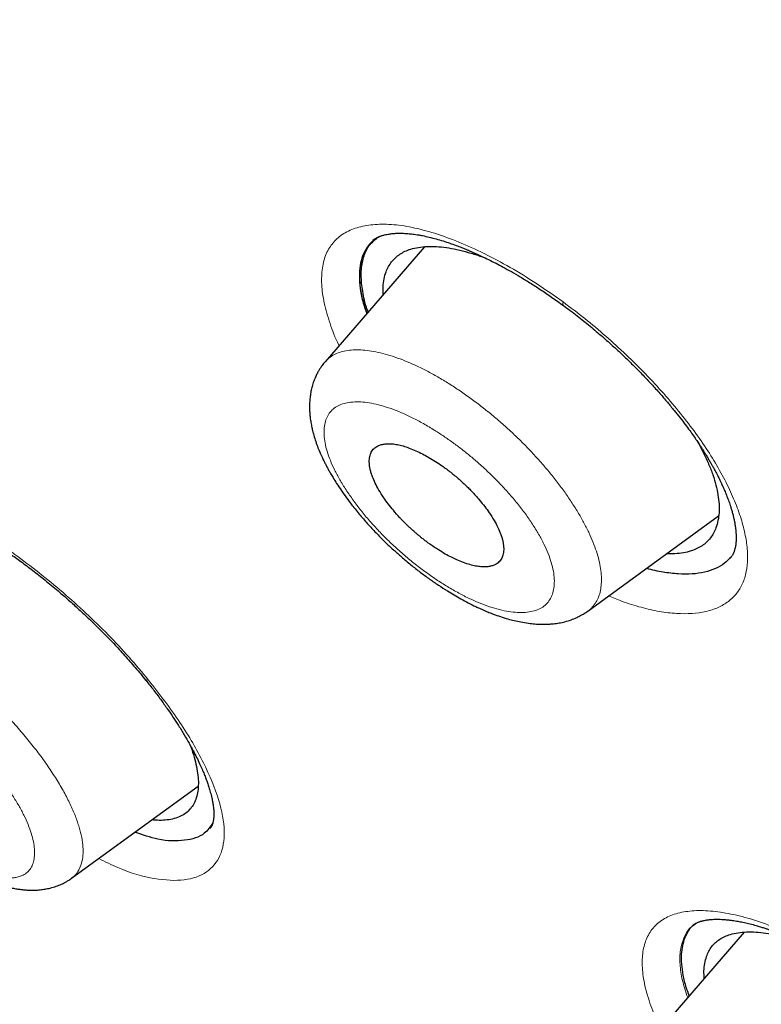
# Model space of a CAD drawing. Header units: millimetres. Extents: x 8 to 473, y 11 to 654.
# Tile 69 of 656: x 424 to 432, y 143 to 154. Entities that reach past the tile are written whole.
import ezdxf

# ---------------------------------------------------------------- set-up
doc = ezdxf.new("R2010")
doc.units = ezdxf.units.MM

msp = doc.modelspace()

# ---------------------------------------------------------------- linework, layer by layer
at = {"color": 7, "linetype": 'Continuous', "lineweight": 30}
for p, q in [((427.581, 151.228), (427.569, 151.216)), ((427.643, 151.262), (427.616, 151.248)), ((428.122, 151.151), (427.057, 149.918)), ((427.057, 149.918), (427.058, 149.919)), ((429.87, 147.247), (431.271, 148.268)), ((424.341, 144.384), (425.697, 145.372)), ((431.546, 143.808), (430.49, 142.586)), ((430.994, 143.879), (430.993, 143.878))]:
    msp.add_line(p, q, dxfattribs=at)
at = {"color": 8, "linetype": 'Continuous', "lineweight": 0}
msp.add_line((431.034, 143.905), (431.002, 143.88), dxfattribs=at)
at = {"color": 8, "linetype": 'Continuous', "lineweight": 0, "flags": 128}
msp.add_lwpolyline([(429.609, 150.521), (429.606, 150.525), (429.603, 150.533), (429.603, 150.544), (429.606, 150.559)], dxfattribs=at)
at = {"color": 8, "linetype": 'Continuous', "lineweight": 0}
msp.add_arc((425.158, 146.557), 0.0495, 225.1313, 279.0481, dxfattribs=at)
at = {"color": 7, "linetype": 'Continuous', "lineweight": 30}
for points, knots in [([(461.434, 127.874), (461.503, 128.563), (461.639, 129.933), (461.54, 132.212), (461.29, 134.581), (460.901, 137.032), (460.362, 139.8), (459.645, 142.896), (458.744, 146.322), (457.642, 150.206), (456.345, 154.543), (454.93, 159.312), (453.45, 164.132), (451.817, 169.061), (450.26, 173.284), (448.852, 176.755), (447.679, 179.425), (446.358, 182.169), (444.847, 184.993), (443.205, 187.727), (441.44, 190.34), (439.591, 192.787), (437.567, 195.163), (435.439, 197.421), (433.265, 199.554), (430.707, 201.901), (427.767, 204.412), (424.458, 207.034), (421.166, 209.481), (417.898, 211.771), (414.664, 213.894), (411.475, 215.849), (408.338, 217.655), (405.242, 219.372), (402.157, 221.077), (399.085, 222.71), (396.044, 224.214), (393.06, 225.541), (390.158, 226.671), (387.349, 227.606), (384.65, 228.31), (382.381, 228.689), (380.529, 228.788), (379.054, 228.678), (377.734, 228.33), (376.634, 227.685), (375.805, 226.721), (375.206, 225.417), (374.869, 224.029), (374.819, 222.972), (374.8, 222.571)], [0, 0, 0, 0, 0.0200047, 0.0398126, 0.0594823, 0.0790442, 0.098539, 0.1240032, 0.1493793, 0.1746635, 0.2089867, 0.2432628, 0.2776948, 0.3122934, 0.3470638, 0.3645565, 0.3821766, 0.3999474, 0.417905, 0.4360854, 0.4514078, 0.4669063, 0.4824142, 0.4977299, 0.5128612, 0.5278497, 0.5501285, 0.5722459, 0.5942634, 0.6162413, 0.6382062, 0.660093, 0.6818368, 0.7033851, 0.7249325, 0.7466767, 0.7685648, 0.7905255, 0.8125089, 0.8345238, 0.8566401, 0.8789195, 0.893908, 0.9090407, 0.9243532, 0.9398664, 0.9553564, 0.9706894, 0.9888644, 1, 1, 1, 1]), ([(459.222, 127.783), (459.279, 128.334), (459.392, 129.433), (459.354, 131.24), (459.203, 133.126), (458.946, 135.084), (458.606, 137.096), (458.12, 139.544), (457.444, 142.453), (456.55, 145.836), (455.526, 149.427), (454.387, 153.21), (453.193, 157.163), (451.97, 161.137), (450.669, 165.161), (449.243, 169.258), (447.913, 172.748), (446.74, 175.593), (445.791, 177.759), (444.755, 179.961), (443.615, 182.199), (442.353, 184.472), (441.065, 186.581), (439.779, 188.505), (438.531, 190.231), (437.189, 191.934), (435.607, 193.78), (433.775, 195.737), (431.713, 197.775), (429.472, 199.849), (427.063, 201.942), (424.497, 204.038), (421.926, 206.024), (419.361, 207.91), (416.594, 209.848), (413.637, 211.799), (410.505, 213.728), (407.407, 215.519), (404.335, 217.224), (401.274, 218.913), (398.238, 220.521), (395.247, 221.992), (392.516, 223.197), (390.046, 224.162), (387.827, 224.928), (385.677, 225.555), (383.612, 226.025), (381.762, 226.295), (380.136, 226.366), (378.734, 226.248), (377.595, 225.937), (376.712, 225.458), (376.055, 224.861), (375.536, 224.114), (375.103, 223.143), (374.794, 221.92), (374.634, 220.435), (374.621, 218.835), (374.727, 217.149), (374.931, 215.396), (375.305, 212.994), (375.923, 209.899), (376.848, 206.079), (377.905, 202.19), (379.046, 198.262), (380.219, 194.321), (381.349, 190.585), (382.48, 187.024), (383.628, 183.631), (384.881, 180.183), (386.104, 177.101), (386.984, 174.991), (387.408, 174.052), (387.49, 173.87)], [0, 0, 0, 0, 0.012215, 0.024412, 0.036596, 0.048766, 0.060927, 0.073082, 0.092172, 0.111249, 0.13031, 0.151946, 0.173571, 0.195212, 0.216878, 0.238563, 0.260269, 0.271132, 0.282006, 0.292893, 0.303792, 0.314705, 0.32563, 0.333834, 0.342045, 0.350258, 0.35847, 0.369407, 0.38033, 0.391239, 0.404312, 0.417369, 0.430424, 0.443476, 0.456526, 0.472832, 0.489119, 0.505383, 0.521624, 0.537868, 0.55414, 0.570431, 0.586733, 0.59978, 0.61283, 0.625882, 0.638943, 0.652018, 0.662926, 0.673848, 0.684783, 0.692993, 0.701206, 0.709417, 0.717621, 0.728547, 0.739459, 0.750357, 0.761244, 0.772118, 0.782981, 0.804686, 0.826372, 0.848038, 0.869678, 0.891304, 0.912939, 0.931134, 0.949343, 0.967563, 0.985796, 0.997263, 1, 1, 1, 1]), ([(404.423, 216.669), (404.504, 216.624), (404.661, 216.537), (404.892, 216.409), (405.115, 216.285), (405.328, 216.167), (405.533, 216.053), (405.725, 215.946), (405.904, 215.846), (406.072, 215.752), (406.232, 215.663), (406.384, 215.578), (406.534, 215.494), (406.679, 215.412), (406.82, 215.333), (406.951, 215.259), (407.073, 215.191), (407.187, 215.126), (407.298, 215.064), (407.409, 215.001), (407.616, 214.884), (407.923, 214.709), (408.331, 214.476), (408.745, 214.238), (409.271, 213.934), (409.908, 213.562), (410.657, 213.119), (411.407, 212.667), (412.164, 212.204), (412.928, 211.729), (413.699, 211.24), (414.471, 210.743), (415.246, 210.236), (416.023, 209.719), (416.801, 209.192), (417.563, 208.668), (418.308, 208.148), (419.037, 207.632), (419.638, 207.2), (420.111, 206.857), (420.455, 206.605), (420.8, 206.352), (421.146, 206.095), (421.464, 205.858), (421.754, 205.641), (422.015, 205.444), (422.281, 205.242), (422.552, 205.036), (422.825, 204.827), (423.096, 204.618), (423.329, 204.437), (423.525, 204.285), (423.683, 204.162), (423.839, 204.039), (423.993, 203.919), (424.129, 203.812), (424.244, 203.721), (424.339, 203.646), (424.412, 203.588), (424.465, 203.545), (424.502, 203.517), (424.535, 203.49), (424.563, 203.468), (424.584, 203.451), (424.6, 203.438), (424.616, 203.426), (424.636, 203.409), (424.662, 203.389), (424.699, 203.36), (424.747, 203.321), (424.808, 203.273), (424.876, 203.218), (424.95, 203.158), (425.029, 203.095), (425.111, 203.029), (425.194, 202.962), (425.277, 202.895), (425.429, 202.772), (425.649, 202.593), (425.934, 202.36), (426.22, 202.124), (426.508, 201.886), (426.8, 201.643), (427.092, 201.397), (427.387, 201.147), (427.641, 200.931), (427.853, 200.749), (428.022, 200.603), (428.193, 200.455), (428.363, 200.307), (428.528, 200.163), (428.685, 200.025), (428.832, 199.896), (428.971, 199.773), (429.093, 199.665), (429.199, 199.571), (429.291, 199.489), (429.377, 199.412), (429.46, 199.337), (429.552, 199.255), (429.659, 199.159), (429.783, 199.046), (429.917, 198.925), (430.06, 198.795), (430.213, 198.655), (430.375, 198.506), (430.545, 198.35), (430.717, 198.19), (430.889, 198.03), (431.103, 197.829), (431.36, 197.587), (431.656, 197.306), (431.95, 197.023), (432.245, 196.737), (432.541, 196.446), (432.836, 196.154), (433.129, 195.86), (433.448, 195.537), (433.792, 195.184), (434.16, 194.801), (434.526, 194.414), (434.889, 194.024), (435.25, 193.631), (435.607, 193.234), (435.96, 192.835), (436.309, 192.433), (436.652, 192.03), (436.991, 191.625), (437.325, 191.218), (437.652, 190.811), (437.973, 190.404), (438.29, 189.995), (438.605, 189.58), (438.862, 189.236), (439.06, 188.966), (439.201, 188.773), (439.34, 188.58), (439.475, 188.39), (439.604, 188.209), (439.725, 188.037), (439.839, 187.874), (439.946, 187.719), (440.037, 187.588), (440.112, 187.478), (440.173, 187.388), (440.233, 187.3), (440.294, 187.21), (440.36, 187.112), (440.432, 187.005), (440.508, 186.89), (440.59, 186.767), (440.677, 186.634), (440.771, 186.491), (440.86, 186.353), (440.944, 186.223), (441.021, 186.101), (441.1, 185.979), (441.175, 185.861), (441.243, 185.752), (441.305, 185.654), (441.36, 185.567), (441.408, 185.489), (441.446, 185.428), (441.476, 185.38), (441.497, 185.346), (441.514, 185.318), (441.527, 185.298), (441.537, 185.281), (441.55, 185.26), (441.571, 185.227), (441.599, 185.18), (441.635, 185.122), (441.677, 185.053), (441.724, 184.977), (441.774, 184.895), (441.824, 184.812), (441.875, 184.729), (441.925, 184.644), (442.007, 184.508), (442.12, 184.319), (442.272, 184.061), (442.433, 183.785), (442.602, 183.492), (442.767, 183.201), (442.927, 182.916), (443.082, 182.637), (443.232, 182.363), (443.414, 182.028), (443.627, 181.631), (443.869, 181.17), (444.105, 180.712), (444.337, 180.254), (444.565, 179.798), (444.788, 179.343), (445.028, 178.843), (445.286, 178.299), (445.558, 177.711), (445.777, 177.229), (445.946, 176.85), (446.07, 176.571), (446.195, 176.286), (446.321, 175.996), (446.425, 175.754), (446.507, 175.561), (446.567, 175.419), (446.628, 175.276), (446.688, 175.133), (446.747, 174.993), (446.806, 174.851), (446.865, 174.708), (446.924, 174.566), (446.979, 174.433), (447.03, 174.309), (447.077, 174.193), (447.121, 174.086), (447.164, 173.98), (447.209, 173.869), (447.258, 173.748), (447.311, 173.615), (447.368, 173.474), (447.428, 173.323), (447.491, 173.165), (447.556, 172.998), (447.624, 172.827), (447.712, 172.602), (447.819, 172.328), (447.951, 171.987), (448.085, 171.636), (448.222, 171.275), (448.43, 170.723), (448.707, 169.977), (449.035, 169.073), (449.343, 168.207), (449.633, 167.377), (449.916, 166.55), (450.234, 165.609), (450.582, 164.555), (450.96, 163.389), (451.328, 162.228), (451.69, 161.072), (452.077, 159.813), (452.49, 158.452), (452.93, 156.99), (453.366, 155.53), (453.803, 154.071), (454.239, 152.614), (454.671, 151.161), (455.073, 149.793), (455.443, 148.511), (455.782, 147.316), (456.074, 146.261), (456.321, 145.346), (456.48, 144.746), (456.59, 144.323), (456.654, 144.073), (456.72, 143.816), (456.787, 143.553), (456.848, 143.309), (456.904, 143.087), (456.953, 142.888), (457.001, 142.692), (457.047, 142.503), (457.087, 142.34), (457.12, 142.2), (457.149, 142.081), (457.172, 141.983), (457.191, 141.903), (457.205, 141.844), (457.217, 141.791), (457.227, 141.748), (457.235, 141.715), (457.241, 141.691), (457.246, 141.668), (457.252, 141.642), (457.26, 141.61), (457.269, 141.569), (457.281, 141.518), (457.296, 141.455), (457.312, 141.386), (457.343, 141.249), (457.391, 141.042), (457.448, 140.789), (457.5, 140.552), (457.548, 140.333), (457.596, 140.114), (457.643, 139.896), (457.688, 139.682), (457.74, 139.434), (457.797, 139.154), (457.86, 138.842), (457.918, 138.544), (457.973, 138.257), (458.025, 137.979), (458.076, 137.701), (458.126, 137.422), (458.175, 137.14), (458.222, 136.863), (458.266, 136.592), (458.309, 136.327), (458.344, 136.097), (458.373, 135.907), (458.394, 135.763), (458.413, 135.628), (458.43, 135.509), (458.445, 135.404), (458.458, 135.312), (458.469, 135.227), (458.48, 135.143), (458.492, 135.055), (458.504, 134.963), (458.516, 134.864), (458.529, 134.761), (458.543, 134.652), (458.557, 134.535), (458.573, 134.391), (458.593, 134.22), (458.613, 134.026), (458.633, 133.832), (458.652, 133.64), (458.669, 133.448), (458.683, 133.293), (458.693, 133.172), (458.699, 133.087), (458.706, 133.002), (458.712, 132.919), (458.718, 132.842), (458.722, 132.773), (458.726, 132.713), (458.73, 132.661), (458.733, 132.615), (458.735, 132.577), (458.737, 132.544), (458.739, 132.516), (458.74, 132.487), (458.742, 132.454), (458.744, 132.416), (458.747, 132.372), (458.75, 132.323), (458.752, 132.268), (458.755, 132.209), (458.758, 132.143), (458.762, 132.072), (458.765, 131.995), (458.768, 131.912), (458.771, 131.824), (458.775, 131.725), (458.778, 131.62), (458.78, 131.51), (458.782, 131.405), (458.784, 131.304), (458.785, 131.208), (458.785, 131.12), (458.785, 131.038), (458.785, 130.968), (458.785, 130.906), (458.785, 130.848), (458.784, 130.787), (458.783, 130.721), (458.782, 130.643), (458.78, 130.551), (458.777, 130.444), (458.773, 130.347), (458.77, 130.26), (458.767, 130.186), (458.763, 130.11), (458.759, 130.036), (458.756, 129.966), (458.752, 129.902), (458.748, 129.844), (458.744, 129.792), (458.741, 129.745), (458.738, 129.703), (458.735, 129.665), (458.732, 129.634), (458.73, 129.607), (458.728, 129.585), (458.727, 129.566), (458.725, 129.549), (458.724, 129.531), (458.722, 129.509), (458.719, 129.481), (458.716, 129.447), (458.712, 129.406), (458.708, 129.36), (458.702, 129.307), (458.696, 129.248), (458.689, 129.183), (458.681, 129.111), (458.671, 129.034), (458.661, 128.952), (458.649, 128.863), (458.635, 128.768), (458.62, 128.668), (458.603, 128.563), (458.584, 128.452), (458.563, 128.336), (458.548, 128.257), (458.54, 128.217)], [0, 0, 0, 0, 0.00246, 0.004828, 0.007103, 0.009285, 0.011374, 0.013371, 0.015169, 0.016884, 0.018517, 0.020068, 0.021536, 0.023078, 0.024518, 0.025855, 0.027089, 0.028228, 0.029348, 0.030473, 0.031603, 0.035684, 0.039833, 0.044047, 0.048279, 0.055837, 0.063394, 0.07095, 0.078506, 0.086216, 0.093926, 0.101636, 0.109346, 0.117055, 0.124765, 0.132474, 0.139655, 0.146834, 0.154015, 0.1574, 0.160784, 0.164169, 0.167556, 0.171003, 0.17352, 0.176084, 0.178695, 0.181351, 0.184052, 0.186724, 0.189334, 0.190913, 0.192469, 0.194001, 0.195511, 0.196986, 0.19799, 0.198916, 0.199765, 0.200139, 0.200495, 0.200834, 0.201123, 0.201323, 0.20145, 0.201592, 0.201791, 0.202047, 0.202362, 0.202861, 0.203459, 0.204156, 0.204862, 0.205648, 0.20647, 0.207288, 0.208101, 0.208911, 0.211769, 0.214574, 0.217326, 0.220214, 0.22306, 0.225936, 0.228847, 0.231792, 0.233456, 0.235132, 0.236818, 0.238514, 0.240179, 0.241728, 0.243189, 0.244564, 0.245853, 0.246822, 0.247736, 0.248594, 0.249397, 0.250207, 0.251351, 0.25259, 0.253923, 0.255357, 0.256887, 0.258512, 0.260231, 0.261975, 0.263697, 0.265398, 0.26846, 0.27145, 0.274368, 0.277415, 0.280434, 0.283452, 0.286469, 0.289487, 0.293335, 0.297186, 0.301038, 0.304893, 0.308752, 0.312618, 0.316483, 0.320333, 0.324177, 0.328016, 0.331853, 0.335689, 0.339456, 0.343247, 0.347096, 0.351007, 0.352779, 0.354564, 0.356361, 0.358114, 0.35979, 0.361359, 0.362853, 0.364272, 0.365615, 0.366468, 0.367288, 0.368074, 0.36887, 0.369766, 0.370766, 0.371804, 0.372934, 0.374158, 0.375474, 0.376881, 0.377957, 0.37908, 0.380245, 0.381351, 0.382361, 0.38326, 0.384067, 0.384782, 0.385405, 0.38577, 0.386093, 0.386351, 0.386536, 0.386659, 0.386807, 0.387128, 0.387559, 0.388099, 0.38873, 0.389459, 0.390216, 0.390981, 0.391753, 0.392531, 0.393318, 0.395517, 0.397771, 0.400454, 0.403196, 0.405899, 0.40855, 0.411148, 0.413694, 0.416188, 0.420529, 0.424846, 0.429163, 0.433481, 0.437802, 0.442123, 0.446445, 0.45209, 0.457737, 0.463383, 0.466045, 0.468743, 0.471505, 0.474331, 0.47722, 0.47859, 0.479974, 0.481372, 0.482784, 0.484171, 0.485496, 0.486978, 0.488373, 0.489682, 0.490906, 0.492043, 0.493094, 0.494092, 0.495164, 0.49638, 0.497691, 0.499097, 0.500578, 0.502152, 0.503818, 0.50554, 0.507242, 0.510525, 0.513727, 0.517435, 0.521029, 0.524569, 0.534051, 0.543533, 0.552, 0.560466, 0.568933, 0.5774, 0.589495, 0.60159, 0.613685, 0.62578, 0.637875, 0.653302, 0.668729, 0.684157, 0.699585, 0.715012, 0.730438, 0.745865, 0.758697, 0.771529, 0.78436, 0.792828, 0.801296, 0.803961, 0.806689, 0.809498, 0.812389, 0.815361, 0.817528, 0.819737, 0.821932, 0.824017, 0.825989, 0.827363, 0.828677, 0.82993, 0.83064, 0.831321, 0.831914, 0.832405, 0.832743, 0.833008, 0.833229, 0.833512, 0.833867, 0.834294, 0.834889, 0.835584, 0.836375, 0.837196, 0.840193, 0.84329, 0.845703, 0.848174, 0.850673, 0.853132, 0.855549, 0.857923, 0.861569, 0.86511, 0.868594, 0.8718, 0.875007, 0.878213, 0.881422, 0.884697, 0.888066, 0.89111, 0.894227, 0.897417, 0.899248, 0.900966, 0.902569, 0.904058, 0.905232, 0.906325, 0.907335, 0.9083, 0.909348, 0.910489, 0.91165, 0.912895, 0.914222, 0.915633, 0.917127, 0.919487, 0.921872, 0.924252, 0.926627, 0.928996, 0.93136, 0.93243, 0.933499, 0.934567, 0.935624, 0.9366, 0.937481, 0.938224, 0.938883, 0.939458, 0.939948, 0.940353, 0.940679, 0.941031, 0.941451, 0.941941, 0.942502, 0.943125, 0.943817, 0.944581, 0.945414, 0.946335, 0.947329, 0.948396, 0.949536, 0.950729, 0.952236, 0.953663, 0.955011, 0.956368, 0.957633, 0.958807, 0.959889, 0.960881, 0.961618, 0.962376, 0.963196, 0.96408, 0.965027, 0.966363, 0.967808, 0.969362, 0.970346, 0.97137, 0.972433, 0.973483, 0.974457, 0.975339, 0.976146, 0.976878, 0.977537, 0.978138, 0.978661, 0.979103, 0.979468, 0.979806, 0.980045, 0.980281, 0.980519, 0.980827, 0.981225, 0.981714, 0.982294, 0.982964, 0.983726, 0.984578, 0.985522, 0.986557, 0.987683, 0.9889, 0.990209, 0.99161, 0.993103, 0.994688, 0.996366, 0.998136, 1, 1, 1, 1]), ([(427.588, 151.233), (427.589, 151.234), (427.593, 151.236), (427.599, 151.24), (427.606, 151.245), (427.612, 151.248), (427.617, 151.25), (427.622, 151.253), (427.628, 151.256), (427.635, 151.259), (427.644, 151.263), (427.657, 151.267), (427.67, 151.272), (427.685, 151.276), (427.704, 151.281), (427.729, 151.285), (427.751, 151.289), (427.768, 151.291), (427.78, 151.292), (427.791, 151.293), (427.806, 151.294), (427.823, 151.295), (427.84, 151.295), (427.859, 151.295), (427.883, 151.295), (427.911, 151.294), (427.94, 151.292), (427.969, 151.289), (427.997, 151.286), (428.026, 151.282), (428.061, 151.277), (428.109, 151.268), (428.171, 151.254), (428.245, 151.235), (428.318, 151.214), (428.389, 151.19), (428.455, 151.167), (428.513, 151.145), (428.557, 151.127), (428.595, 151.111), (428.633, 151.095), (428.681, 151.073), (428.74, 151.046), (428.81, 151.013), (428.886, 150.974), (428.967, 150.931), (429.054, 150.883), (429.149, 150.827), (429.252, 150.764), (429.364, 150.692), (429.484, 150.611), (429.566, 150.552), (429.608, 150.521)], [0, 0, 0, 0, 0.0056266, 0.022273, 0.0348621, 0.0444587, 0.0516118, 0.0591098, 0.0673367, 0.0762952, 0.0859887, 0.1045571, 0.1217314, 0.1376911, 0.1582381, 0.1778431, 0.1947438, 0.2081238, 0.2140032, 0.2217887, 0.2328331, 0.2458133, 0.25726, 0.2670377, 0.2828177, 0.300696, 0.3184965, 0.3349532, 0.3491599, 0.3646457, 0.382144, 0.4016661, 0.43674, 0.4710975, 0.5039726, 0.5353763, 0.5637495, 0.5875241, 0.6066839, 0.617898, 0.6329586, 0.6519037, 0.6747431, 0.7014889, 0.7321572, 0.7615815, 0.7939168, 0.8291804, 0.867393, 0.9085789, 0.9527684, 1, 1, 1, 1]), ([(427.573, 151.217), (427.534, 151.173), (427.451, 151.081), (427.416, 150.868), (427.43, 150.651), (427.485, 150.494), (427.505, 150.437)], [0, 0, 0, 0, 0.262944, 0.549968, 0.837278, 1, 1, 1, 1]), ([(427.588, 151.233), (427.572, 151.219), (427.54, 151.19), (427.5, 151.137), (427.454, 151.051), (427.42, 150.916), (427.425, 150.735), (427.455, 150.57), (427.489, 150.472), (427.502, 150.434)], [0, 0, 0, 0, 0.08942, 0.185413, 0.283927, 0.497825, 0.729515, 0.893949, 1, 1, 1, 1]), ([(427.517, 150.452), (427.511, 150.469), (427.479, 150.556), (427.452, 150.697), (427.438, 150.871), (427.459, 151.021), (427.51, 151.158), (427.582, 151.219), (427.621, 151.252)], [0, 0, 0, 0, 0.046242, 0.232587, 0.41793, 0.602235, 0.785582, 1, 1, 1, 1]), ([(427.679, 150.638), (427.678, 150.667), (427.676, 150.726), (427.687, 150.807), (427.707, 150.879), (427.735, 150.939), (427.768, 150.99), (427.808, 151.034), (427.856, 151.072), (427.911, 151.103), (427.977, 151.128), (428.055, 151.146), (428.147, 151.155), (428.247, 151.154), (428.354, 151.143), (428.468, 151.123), (428.588, 151.092), (428.693, 151.06), (428.76, 151.034), (428.783, 151.025)], [0, 0, 0, 0, 0.059961, 0.124704, 0.18938, 0.243232, 0.297045, 0.350832, 0.404613, 0.458413, 0.512242, 0.576895, 0.641622, 0.706409, 0.771227, 0.83604, 0.900817, 0.965534, 1, 1, 1, 1]), ([(429.608, 150.522), (429.658, 150.485), (429.754, 150.413), (429.894, 150.301), (430.024, 150.19), (430.146, 150.082), (430.26, 149.976), (430.364, 149.874), (430.461, 149.776), (430.553, 149.678), (430.64, 149.582), (430.721, 149.487), (430.793, 149.4), (430.857, 149.32), (430.912, 149.248), (430.96, 149.183), (431.001, 149.126), (431.035, 149.076), (431.063, 149.034), (431.087, 148.998), (431.108, 148.965), (431.128, 148.933), (431.149, 148.899), (431.17, 148.863), (431.19, 148.828), (431.21, 148.794), (431.229, 148.76), (431.246, 148.727), (431.26, 148.699), (431.271, 148.677), (431.28, 148.659), (431.29, 148.638), (431.303, 148.61), (431.321, 148.572), (431.341, 148.525), (431.361, 148.474), (431.382, 148.419), (431.399, 148.369), (431.412, 148.324), (431.423, 148.285), (431.432, 148.247), (431.44, 148.211), (431.446, 148.18), (431.449, 148.156), (431.452, 148.138), (431.454, 148.12), (431.456, 148.102), (431.457, 148.083), (431.458, 148.065), (431.459, 148.049), (431.459, 148.036), (431.459, 148.026), (431.459, 148.014), (431.458, 148), (431.457, 147.983), (431.456, 147.967), (431.454, 147.954), (431.452, 147.942), (431.449, 147.929), (431.446, 147.916), (431.443, 147.903), (431.439, 147.891), (431.436, 147.882), (431.433, 147.875), (431.43, 147.867), (431.425, 147.858), (431.419, 147.847), (431.412, 147.836), (431.406, 147.828), (431.403, 147.824), (431.401, 147.822)], [0, 0, 0, 0, 0.039258, 0.076806, 0.112675, 0.14688, 0.17943, 0.21033, 0.239582, 0.267187, 0.296723, 0.324115, 0.349367, 0.372485, 0.393474, 0.412339, 0.429084, 0.443442, 0.455769, 0.466069, 0.475435, 0.485228, 0.495453, 0.506108, 0.517193, 0.527512, 0.538177, 0.54897, 0.558003, 0.564844, 0.569663, 0.575116, 0.584737, 0.597082, 0.612146, 0.629565, 0.648642, 0.66935, 0.684176, 0.699726, 0.715343, 0.730473, 0.744615, 0.754058, 0.761981, 0.76908, 0.777602, 0.787717, 0.79682, 0.805086, 0.811921, 0.817328, 0.822146, 0.830814, 0.84217, 0.852675, 0.861268, 0.869215, 0.878845, 0.889483, 0.900734, 0.911217, 0.919754, 0.927815, 0.936192, 0.945876, 0.956893, 0.969506, 0.983873, 1, 1, 1, 1]), ([(427.057, 149.919), (427.046, 149.906), (427.027, 149.882), (427.004, 149.848), (426.987, 149.821), (426.975, 149.8), (426.965, 149.78), (426.951, 149.751), (426.934, 149.709), (426.917, 149.656), (426.905, 149.602), (426.896, 149.549), (426.891, 149.496), (426.889, 149.447), (426.89, 149.4), (426.893, 149.354), (426.898, 149.305), (426.905, 149.263), (426.912, 149.228), (426.917, 149.203), (426.923, 149.177), (426.934, 149.136), (426.95, 149.08), (426.973, 149.015), (426.998, 148.954), (427.021, 148.903), (427.041, 148.86), (427.059, 148.825), (427.076, 148.791), (427.095, 148.757), (427.117, 148.719), (427.145, 148.671), (427.182, 148.611), (427.23, 148.539), (427.285, 148.462), (427.352, 148.372), (427.431, 148.275), (427.521, 148.171), (427.611, 148.075), (427.699, 147.987), (427.786, 147.905), (427.878, 147.824), (427.974, 147.743), (428.075, 147.664), (428.174, 147.591), (428.271, 147.524), (428.358, 147.468), (428.439, 147.419), (428.513, 147.376), (428.591, 147.334), (428.657, 147.302), (428.707, 147.278), (428.741, 147.263), (428.771, 147.25), (428.799, 147.239), (428.827, 147.227), (428.873, 147.21), (428.936, 147.187), (429.011, 147.164), (429.083, 147.145), (429.157, 147.129), (429.23, 147.117), (429.306, 147.108), (429.373, 147.105), (429.434, 147.106), (429.491, 147.11), (429.549, 147.117), (429.611, 147.129), (429.674, 147.147), (429.723, 147.165), (429.755, 147.18), (429.776, 147.19), (429.801, 147.203), (429.834, 147.222), (429.857, 147.238), (429.87, 147.247)], [0, 0, 0, 0, 0.0123826, 0.0222125, 0.0294559, 0.0346766, 0.0398841, 0.0452482, 0.0585302, 0.0727038, 0.0859328, 0.0993225, 0.1127875, 0.1252243, 0.1360939, 0.1474287, 0.1595376, 0.1724804, 0.179158, 0.1848541, 0.1910109, 0.198901, 0.2153469, 0.2319959, 0.2469349, 0.260027, 0.2695629, 0.2777465, 0.2857499, 0.2939208, 0.3028026, 0.3135469, 0.3286338, 0.3463245, 0.365549, 0.3841594, 0.4110981, 0.4365724, 0.4606328, 0.4833264, 0.504752, 0.5254822, 0.5495721, 0.5728331, 0.5952854, 0.6169435, 0.6383587, 0.6542401, 0.6709471, 0.6884976, 0.7066261, 0.7152479, 0.722971, 0.7297912, 0.7357041, 0.7418126, 0.7493196, 0.7668421, 0.785705, 0.8013643, 0.8179516, 0.8380564, 0.8545151, 0.8730371, 0.886629, 0.9000275, 0.9147118, 0.9300147, 0.9467019, 0.9629102, 0.9677099, 0.9726257, 0.9794773, 0.9886008, 1, 1, 1, 1]), ([(428.467, 147.796), (428.492, 147.786), (428.54, 147.765), (428.607, 147.744), (428.669, 147.729), (428.726, 147.721), (428.776, 147.72), (428.82, 147.725), (428.858, 147.735), (428.895, 147.753), (428.929, 147.781), (428.955, 147.822), (428.967, 147.864), (428.97, 147.903), (428.969, 147.934), (428.966, 147.967), (428.959, 148.002), (428.949, 148.038), (428.933, 148.085), (428.907, 148.145), (428.867, 148.22), (428.819, 148.295), (428.767, 148.368), (428.721, 148.425), (428.681, 148.471), (428.649, 148.507), (428.615, 148.543), (428.563, 148.594), (428.493, 148.66), (428.402, 148.735), (428.317, 148.799), (428.239, 148.851), (428.168, 148.894), (428.098, 148.933), (428.028, 148.966), (427.958, 148.995), (427.892, 149.017), (427.83, 149.032), (427.774, 149.04), (427.724, 149.041), (427.679, 149.036), (427.641, 149.026), (427.604, 149.009), (427.57, 148.982), (427.544, 148.941), (427.533, 148.899), (427.529, 148.861), (427.53, 148.83), (427.533, 148.797), (427.54, 148.762), (427.55, 148.725), (427.566, 148.678), (427.592, 148.618), (427.632, 148.543), (427.68, 148.467), (427.732, 148.395), (427.79, 148.323), (427.836, 148.27), (427.868, 148.236), (427.878, 148.226), (427.888, 148.215), (427.898, 148.204), (427.909, 148.194), (427.919, 148.184), (427.93, 148.173), (427.946, 148.158), (427.968, 148.137), (427.992, 148.115), (428.016, 148.094), (428.038, 148.075), (428.064, 148.053), (428.091, 148.031), (428.121, 148.007), (428.154, 147.982), (428.204, 147.947), (428.268, 147.904), (428.341, 147.859), (428.407, 147.824), (428.448, 147.805), (428.467, 147.796)], [0, 0, 0, 0, 0.017172, 0.033909, 0.050209, 0.066075, 0.081507, 0.096505, 0.111071, 0.125205, 0.14583, 0.166527, 0.187301, 0.197723, 0.208165, 0.218628, 0.229112, 0.239618, 0.250145, 0.267962, 0.28698, 0.307198, 0.323156, 0.339791, 0.348366, 0.35711, 0.366024, 0.375108, 0.395934, 0.416764, 0.437596, 0.453072, 0.468648, 0.484326, 0.500105, 0.517027, 0.533575, 0.549751, 0.565554, 0.580987, 0.596048, 0.610741, 0.625065, 0.645478, 0.666051, 0.686786, 0.697221, 0.707698, 0.718217, 0.728779, 0.739383, 0.750031, 0.767874, 0.78691, 0.807139, 0.8231, 0.839734, 0.859161, 0.861769, 0.864392, 0.867029, 0.86968, 0.872347, 0.875027, 0.87718, 0.880951, 0.886339, 0.893344, 0.898073, 0.90333, 0.909116, 0.915429, 0.922271, 0.92964, 0.937538, 0.955539, 0.97195, 0.986771, 1, 1, 1, 1]), ([(431.05, 149.054), (431.07, 149.016), (431.113, 148.937), (431.166, 148.821), (431.211, 148.706), (431.244, 148.595), (431.266, 148.491), (431.277, 148.392), (431.277, 148.3), (431.266, 148.216), (431.246, 148.143), (431.218, 148.082), (431.184, 148.03), (431.143, 147.985), (431.095, 147.946), (431.04, 147.915), (430.973, 147.888), (430.895, 147.87), (430.807, 147.859), (430.743, 147.86), (430.712, 147.861)], [0, 0, 0, 0, 0.054731, 0.114101, 0.173502, 0.23294, 0.292434, 0.351988, 0.411587, 0.471204, 0.53081, 0.580455, 0.630061, 0.679625, 0.729153, 0.778658, 0.828135, 0.887504, 0.946904, 1, 1, 1, 1]), ([(422.14, 148.444), (422.141, 148.445), (422.142, 148.445), (422.146, 148.447), (422.153, 148.45), (422.164, 148.455), (422.182, 148.461), (422.204, 148.466), (422.225, 148.469), (422.247, 148.472), (422.275, 148.473), (422.309, 148.473), (422.343, 148.472), (422.375, 148.469), (422.399, 148.466), (422.42, 148.463), (422.443, 148.459), (422.479, 148.452), (422.529, 148.441), (422.59, 148.425), (422.65, 148.407), (422.706, 148.388), (422.759, 148.368), (422.807, 148.35), (422.85, 148.332), (422.887, 148.316), (422.925, 148.3), (422.962, 148.283), (423, 148.265), (423.042, 148.244), (423.092, 148.22), (423.151, 148.189), (423.221, 148.151), (423.3, 148.106), (423.388, 148.053), (423.484, 147.994), (423.588, 147.926), (423.698, 147.85), (423.817, 147.765), (423.943, 147.67), (424.077, 147.564), (424.204, 147.458), (424.324, 147.353), (424.435, 147.252), (424.549, 147.145), (424.664, 147.032), (424.78, 146.913), (424.896, 146.788), (425.012, 146.657), (425.086, 146.568), (425.124, 146.522)], [0, 0, 0, 0, 0.003646, 0.008792, 0.021313, 0.034541, 0.058118, 0.07982, 0.094456, 0.109217, 0.126161, 0.145345, 0.166579, 0.181229, 0.192517, 0.200826, 0.210098, 0.221286, 0.245011, 0.269222, 0.289903, 0.308909, 0.326301, 0.343006, 0.354898, 0.366571, 0.378024, 0.389256, 0.400266, 0.412125, 0.425888, 0.443229, 0.462881, 0.48485, 0.50914, 0.535756, 0.563114, 0.592576, 0.624142, 0.657728, 0.693325, 0.730944, 0.760494, 0.791192, 0.823044, 0.856058, 0.890243, 0.925613, 0.962188, 1, 1, 1, 1]), ([(431.4, 147.824), (431.379, 147.802), (431.334, 147.753), (431.24, 147.7), (431.124, 147.661), (430.99, 147.642), (430.841, 147.641), (430.677, 147.663), (430.561, 147.685), (430.499, 147.705), (430.498, 147.705)], [0, 0, 0, 0, 0.1210306, 0.2674787, 0.4138562, 0.5601708, 0.7063971, 0.8525232, 0.9985981, 1, 1, 1, 1]), ([(421.589, 147.113), (421.579, 147.101), (421.561, 147.079), (421.54, 147.048), (421.525, 147.024), (421.514, 147.004), (421.505, 146.987), (421.492, 146.96), (421.476, 146.922), (421.461, 146.873), (421.448, 146.822), (421.44, 146.77), (421.435, 146.719), (421.433, 146.671), (421.434, 146.627), (421.437, 146.582), (421.443, 146.532), (421.453, 146.476), (421.466, 146.418), (421.48, 146.364), (421.496, 146.314), (421.511, 146.27), (421.526, 146.231), (421.54, 146.199), (421.552, 146.169), (421.567, 146.136), (421.587, 146.094), (421.612, 146.044), (421.643, 145.986), (421.682, 145.92), (421.724, 145.851), (421.77, 145.781), (421.818, 145.711), (421.872, 145.636), (421.934, 145.555), (422.003, 145.469), (422.08, 145.379), (422.164, 145.286), (422.251, 145.196), (422.338, 145.109), (422.424, 145.029), (422.508, 144.954), (422.598, 144.878), (422.693, 144.802), (422.791, 144.728), (422.88, 144.665), (422.962, 144.611), (423.038, 144.563), (423.113, 144.518), (423.189, 144.476), (423.265, 144.437), (423.337, 144.403), (423.394, 144.378), (423.437, 144.36), (423.467, 144.349), (423.498, 144.338), (423.531, 144.326), (423.571, 144.314), (423.616, 144.301), (423.666, 144.288), (423.717, 144.277), (423.765, 144.269), (423.807, 144.264), (423.847, 144.26), (423.89, 144.257), (423.938, 144.257), (423.991, 144.259), (424.044, 144.266), (424.101, 144.276), (424.159, 144.292), (424.205, 144.309), (424.235, 144.322), (424.254, 144.331), (424.277, 144.344), (424.308, 144.361), (424.329, 144.376), (424.341, 144.384)], [0, 0, 0, 0, 0.01124, 0.020131, 0.02664, 0.031349, 0.036078, 0.040951, 0.053032, 0.066013, 0.078801, 0.092326, 0.106005, 0.118012, 0.12851, 0.139681, 0.152422, 0.167417, 0.182502, 0.197377, 0.208853, 0.220137, 0.230781, 0.238862, 0.244193, 0.253032, 0.263679, 0.276125, 0.290402, 0.306903, 0.325712, 0.341332, 0.358245, 0.376451, 0.395949, 0.416741, 0.438835, 0.462147, 0.485149, 0.507326, 0.528632, 0.549003, 0.568465, 0.593033, 0.616056, 0.637561, 0.655131, 0.672769, 0.690524, 0.708409, 0.726438, 0.744514, 0.760844, 0.768927, 0.776246, 0.783218, 0.791392, 0.80105, 0.812685, 0.824687, 0.838963, 0.850955, 0.861295, 0.870893, 0.881311, 0.893536, 0.907465, 0.921332, 0.934403, 0.95095, 0.965887, 0.970285, 0.974791, 0.981089, 0.989494, 1, 1, 1, 1]), ([(425.123, 146.522), (425.154, 146.485), (425.213, 146.411), (425.293, 146.304), (425.366, 146.203), (425.43, 146.109), (425.491, 146.015), (425.548, 145.923), (425.6, 145.833), (425.643, 145.753), (425.681, 145.68), (425.712, 145.614), (425.739, 145.554), (425.761, 145.501), (425.777, 145.461), (425.788, 145.43), (425.797, 145.406), (425.805, 145.383), (425.812, 145.36), (425.82, 145.334), (425.828, 145.306), (425.836, 145.277), (425.843, 145.249), (425.848, 145.224), (425.852, 145.202), (425.856, 145.181), (425.86, 145.156), (425.863, 145.131), (425.864, 145.107), (425.865, 145.087), (425.865, 145.07), (425.865, 145.053), (425.864, 145.036), (425.862, 145.02), (425.86, 145.007), (425.858, 144.995), (425.856, 144.983), (425.853, 144.972), (425.849, 144.963), (425.846, 144.955), (425.844, 144.95), (425.842, 144.947), (425.842, 144.945), (425.84, 144.943), (425.839, 144.94), (425.837, 144.936), (425.833, 144.931), (425.829, 144.925), (425.826, 144.921), (425.824, 144.919)], [0, 0, 0, 0, 0.047769, 0.093047, 0.135872, 0.176269, 0.214259, 0.258383, 0.298794, 0.335513, 0.36856, 0.401251, 0.430471, 0.456873, 0.48047, 0.493872, 0.506214, 0.518608, 0.531552, 0.545849, 0.561878, 0.580871, 0.599484, 0.615119, 0.628136, 0.642876, 0.660631, 0.682194, 0.701243, 0.717494, 0.733136, 0.749365, 0.766958, 0.786506, 0.802854, 0.817354, 0.834865, 0.853528, 0.872163, 0.889019, 0.903534, 0.908459, 0.913135, 0.919675, 0.929409, 0.942322, 0.958402, 0.977632, 1, 1, 1, 1]), ([(425.606, 145.821), (425.61, 145.811), (425.63, 145.763), (425.655, 145.683), (425.681, 145.581), (425.696, 145.486), (425.701, 145.398), (425.695, 145.317), (425.679, 145.245), (425.652, 145.181), (425.615, 145.127), (425.568, 145.082), (425.51, 145.047), (425.443, 145.022), (425.367, 145.008), (425.286, 145.003), (425.227, 145.008), (425.2, 145.01)], [0, 0, 0, 0, 0.018793, 0.0894703, 0.1602165, 0.2310348, 0.3019064, 0.372799, 0.4436755, 0.5145023, 0.585258, 0.6559422, 0.7265793, 0.7971761, 0.8677743, 0.9384105, 1, 1, 1, 1]), ([(425.854, 144.977), (425.827, 144.937), (425.762, 144.839), (425.56, 144.78), (425.307, 144.781), (425.103, 144.849), (425.018, 144.877)], [0, 0, 0, 0, 0.205785, 0.498635, 0.792406, 1, 1, 1, 1]), ([(430.994, 143.879), (430.997, 143.881), (431.002, 143.886), (431.009, 143.891), (431.016, 143.896), (431.022, 143.899), (431.027, 143.902), (431.031, 143.904), (431.036, 143.907), (431.045, 143.911), (431.058, 143.916), (431.072, 143.921), (431.084, 143.925), (431.097, 143.928), (431.112, 143.932), (431.129, 143.935), (431.145, 143.938), (431.16, 143.94), (431.175, 143.941), (431.195, 143.943), (431.221, 143.945), (431.253, 143.945), (431.288, 143.945), (431.323, 143.943), (431.36, 143.94), (431.397, 143.936), (431.44, 143.93), (431.489, 143.922), (431.547, 143.91), (431.608, 143.896), (431.666, 143.881), (431.716, 143.866), (431.756, 143.853), (431.79, 143.842), (431.818, 143.832), (431.843, 143.823), (431.87, 143.814), (431.902, 143.802), (431.942, 143.786), (431.988, 143.767), (432.042, 143.745), (432.105, 143.717), (432.178, 143.682), (432.263, 143.641), (432.359, 143.591), (432.467, 143.532), (432.578, 143.467), (432.692, 143.397), (432.808, 143.323), (432.931, 143.24), (433.061, 143.148), (433.197, 143.047), (433.289, 142.974), (433.336, 142.937)], [0, 0, 0, 0, 0.018151, 0.033941, 0.047362, 0.058408, 0.067069, 0.073549, 0.079937, 0.093745, 0.10922, 0.123625, 0.135457, 0.146459, 0.159672, 0.173721, 0.186222, 0.196638, 0.205744, 0.217076, 0.234377, 0.253481, 0.27279, 0.292242, 0.311082, 0.329088, 0.34635, 0.370397, 0.395147, 0.420602, 0.446479, 0.464128, 0.479408, 0.492309, 0.502825, 0.511067, 0.519619, 0.531697, 0.545758, 0.56181, 0.580022, 0.601389, 0.62609, 0.65414, 0.685554, 0.720345, 0.758522, 0.792928, 0.829686, 0.868787, 0.910218, 0.953962, 1, 1, 1, 1]), ([(430.956, 143.125), (430.945, 143.155), (430.917, 143.232), (430.891, 143.345), (430.874, 143.464), (430.873, 143.57), (430.885, 143.663), (430.908, 143.744), (430.943, 143.813), (430.974, 143.861), (430.999, 143.881), (431.005, 143.886)], [0, 0, 0, 0, 0.087896, 0.226754, 0.361031, 0.490769, 0.615988, 0.736709, 0.852961, 0.964783, 1, 1, 1, 1]), ([(431.116, 143.31), (431.115, 143.338), (431.112, 143.395), (431.121, 143.474), (431.139, 143.544), (431.165, 143.604), (431.196, 143.653), (431.236, 143.696), (431.282, 143.732), (431.336, 143.762), (431.401, 143.786), (431.478, 143.803), (431.569, 143.811), (431.668, 143.81), (431.775, 143.798), (431.889, 143.777), (432.002, 143.749), (432.08, 143.723), (432.115, 143.711)], [0, 0, 0, 0, 0.06158, 0.129428, 0.197202, 0.253633, 0.310024, 0.36639, 0.422754, 0.479141, 0.535558, 0.603317, 0.671152, 0.739049, 0.806976, 0.874899, 0.942782, 1, 1, 1, 1])]:
    msp.add_open_spline(points, degree=3, knots=knots, dxfattribs=at)
at = {"color": 8, "linetype": 'Continuous', "lineweight": 0}
for points, knots in [([(404.357, 216.8), (405.719, 216.043), (408.436, 214.534), (412.556, 212.089), (416.373, 209.598), (419.876, 207.134), (423.061, 204.751), (426.269, 202.195), (429.116, 199.748), (431.575, 197.48), (433.642, 195.441), (435.643, 193.306), (437.532, 191.082), (439.277, 188.8), (440.968, 186.341), (442.564, 183.737), (444.049, 181.02), (445.365, 178.351), (446.541, 175.729), (447.95, 172.308), (449.503, 168.135), (451.133, 163.258), (452.609, 158.469), (454.025, 153.719), (455.409, 149.088), (456.65, 144.636), (457.689, 140.408), (458.372, 136.904), (458.766, 134.083), (458.941, 131.895), (458.967, 129.804), (458.782, 128.559), (458.689, 127.935)], [0, 0, 0, 0, 0.041621, 0.083027, 0.124254, 0.155187, 0.186259, 0.217684, 0.249258, 0.270278, 0.291311, 0.312423, 0.333508, 0.354515, 0.375614, 0.400882, 0.426039, 0.451271, 0.476543, 0.501735, 0.551843, 0.601883, 0.651941, 0.702019, 0.752119, 0.798831, 0.845298, 0.891449, 0.918531, 0.94558, 0.97268, 1, 1, 1, 1]), ([(404.545, 216.264), (405.877, 215.523), (408.54, 214.042), (412.598, 211.647), (416.38, 209.2), (419.867, 206.759), (423.039, 204.399), (426.22, 201.879), (429.034, 199.476), (431.468, 197.244), (433.517, 195.234), (435.495, 193.132), (437.364, 190.935), (439.08, 188.665), (440.737, 186.217), (442.295, 183.628), (443.737, 180.932), (445.009, 178.291), (446.142, 175.708), (447.549, 172.211), (449.134, 167.85), (450.815, 162.685), (452.342, 157.618), (453.845, 152.587), (455.325, 147.59), (456.641, 142.689), (457.54, 138.609), (458.079, 135.323), (458.333, 132.789), (458.402, 130.373), (458.175, 128.96), (458.061, 128.25)], [0, 0, 0, 0, 0.0410577, 0.0821105, 0.1232452, 0.154293, 0.1856069, 0.2169079, 0.2481504, 0.2691403, 0.2901685, 0.3111004, 0.3320142, 0.3531455, 0.3742811, 0.3994959, 0.4247209, 0.4498671, 0.4748816, 0.4998442, 0.5533653, 0.6069417, 0.66044, 0.71389, 0.7673728, 0.8209497, 0.8746258, 0.905931, 0.9371643, 0.9684378, 1, 1, 1, 1]), ([(457.698, 128.22), (457.796, 128.781), (457.989, 129.897), (458.005, 131.772), (457.886, 133.735), (457.635, 135.789), (457.202, 138.385), (456.53, 141.556), (455.573, 145.323), (454.492, 149.167), (453.333, 153.059), (452.164, 156.969), (450.985, 160.9), (449.734, 164.88), (448.366, 168.927), (447.091, 172.371), (445.966, 175.174), (445.048, 177.307), (444.04, 179.479), (442.928, 181.688), (441.691, 183.931), (440.425, 186.009), (439.158, 187.904), (437.927, 189.601), (436.608, 191.267), (435.059, 193.066), (433.262, 194.976), (431.23, 196.972), (429.018, 199.001), (426.643, 201.048), (424.113, 203.1), (421.578, 205.046), (419.054, 206.892), (416.346, 208.775), (413.463, 210.664), (410.411, 212.53), (407.392, 214.267), (405.398, 215.377), (404.4, 215.932)], [0, 0, 0, 0, 0.025219, 0.050243, 0.075219, 0.100224, 0.1253, 0.167123, 0.208897, 0.250637, 0.292347, 0.334058, 0.375777, 0.417537, 0.459293, 0.500974, 0.521789, 0.542616, 0.563499, 0.584464, 0.60542, 0.626337, 0.642078, 0.657874, 0.67353, 0.689088, 0.709897, 0.730837, 0.751765, 0.776717, 0.8017, 0.826792, 0.851776, 0.8766, 0.907472, 0.938289, 0.969126, 1, 1, 1, 1]), ([(427.206, 150.092), (427.205, 150.093), (427.162, 150.177), (427.106, 150.331), (427.042, 150.55), (427.015, 150.749), (427.022, 150.926), (427.063, 151.079), (427.14, 151.202), (427.251, 151.296), (427.394, 151.36), (427.565, 151.392), (427.763, 151.394), (427.984, 151.363), (428.227, 151.3), (428.486, 151.205), (428.758, 151.083), (429.038, 150.933), (429.322, 150.76), (429.511, 150.626), (429.606, 150.559)], [0, 0, 0, 0, 0.001203, 0.059816, 0.118537, 0.177298, 0.236015, 0.294635, 0.35318, 0.411751, 0.470402, 0.529134, 0.587939, 0.646837, 0.705693, 0.76444, 0.823185, 0.88199, 0.940904, 1, 1, 1, 1]), ([(429.606, 150.559), (429.684, 150.5), (429.839, 150.383), (430.14, 150.13), (430.496, 149.791), (430.811, 149.435), (431.03, 149.15), (431.176, 148.937), (431.3, 148.728), (431.403, 148.524), (431.483, 148.329), (431.541, 148.144), (431.575, 147.971), (431.585, 147.811), (431.571, 147.667), (431.532, 147.54), (431.468, 147.433), (431.379, 147.348), (431.269, 147.283), (431.095, 147.225), (430.883, 147.211), (430.639, 147.24), (430.442, 147.284), (430.26, 147.341), (430.14, 147.39), (430.093, 147.41)], [0, 0, 0, 0, 0.0391189, 0.0781771, 0.1561301, 0.2339932, 0.2729269, 0.311851, 0.3507719, 0.3897068, 0.4286866, 0.467715, 0.5067819, 0.5458765, 0.5849997, 0.6241776, 0.6633366, 0.7024245, 0.7414896, 0.7805458, 0.8584965, 0.8974635, 0.9363953, 0.9753239, 1, 1, 1, 1]), ([(427.058, 149.919), (427.06, 149.921), (427.074, 149.94), (427.109, 149.968), (427.163, 150.001), (427.226, 150.025), (427.297, 150.041), (427.375, 150.047), (427.46, 150.045), (427.552, 150.035), (427.649, 150.015), (427.752, 149.987), (427.824, 149.962), (427.861, 149.949)], [0, 0, 0, 0, 0.014026, 0.112451, 0.210709, 0.308898, 0.407104, 0.50539, 0.603811, 0.702417, 0.801265, 0.900428, 1, 1, 1, 1]), ([(427.861, 149.949), (427.898, 149.934), (427.972, 149.905), (428.087, 149.851), (428.204, 149.79), (428.323, 149.722), (428.442, 149.647), (428.561, 149.566), (428.68, 149.479), (428.798, 149.387), (428.914, 149.29), (429.028, 149.189), (429.138, 149.085), (429.245, 148.977), (429.346, 148.867), (429.442, 148.756), (429.533, 148.643), (429.617, 148.531), (429.694, 148.418), (429.765, 148.307), (429.827, 148.198), (429.881, 148.091), (429.927, 147.987), (429.963, 147.887), (429.991, 147.792), (430.008, 147.702), (430.017, 147.617), (430.016, 147.538), (430.007, 147.466), (429.988, 147.4), (429.959, 147.342), (429.921, 147.291), (429.891, 147.26), (429.871, 147.248), (429.87, 147.248)], [0, 0, 0, 0, 0.032626, 0.065068, 0.097361, 0.129554, 0.161683, 0.193777, 0.22586, 0.257953, 0.290074, 0.322247, 0.354459, 0.386623, 0.418762, 0.450896, 0.483034, 0.515177, 0.547323, 0.57947, 0.611618, 0.643775, 0.675927, 0.708012, 0.740064, 0.772114, 0.804185, 0.836295, 0.868463, 0.900706, 0.933047, 0.965513, 0.998048, 1, 1, 1, 1]), ([(427.763, 149.416), (427.727, 149.428), (427.655, 149.452), (427.553, 149.475), (427.459, 149.488), (427.372, 149.49), (427.293, 149.482), (427.225, 149.463), (427.166, 149.433), (427.119, 149.392), (427.083, 149.342), (427.058, 149.282), (427.045, 149.213), (427.044, 149.136), (427.054, 149.051), (427.077, 148.96), (427.111, 148.863), (427.156, 148.761), (427.213, 148.655), (427.28, 148.546), (427.356, 148.436), (427.44, 148.324), (427.532, 148.214), (427.632, 148.104), (427.737, 147.998), (427.848, 147.895), (427.963, 147.796), (428.081, 147.703), (428.201, 147.616), (428.322, 147.536), (428.443, 147.464), (428.562, 147.4), (428.678, 147.346), (428.791, 147.302), (428.898, 147.268), (428.999, 147.245), (429.094, 147.233), (429.182, 147.231), (429.261, 147.239), (429.33, 147.259), (429.389, 147.289), (429.436, 147.33), (429.473, 147.382), (429.498, 147.442), (429.511, 147.511), (429.513, 147.589), (429.503, 147.674), (429.481, 147.766), (429.447, 147.863), (429.402, 147.964), (429.345, 148.07), (429.279, 148.178), (429.203, 148.288), (429.117, 148.4), (429.024, 148.51), (428.924, 148.619), (428.818, 148.725), (428.715, 148.82), (428.615, 148.906), (428.521, 148.981), (428.425, 149.053), (428.328, 149.121), (428.222, 149.189), (428.109, 149.257), (427.99, 149.32), (427.874, 149.375), (427.8, 149.402), (427.763, 149.416)], [0, 0, 0, 0, 0.015577, 0.031296, 0.046929, 0.062518, 0.078288, 0.093851, 0.109362, 0.124978, 0.140686, 0.156234, 0.171779, 0.187474, 0.203207, 0.218758, 0.234285, 0.249943, 0.265429, 0.281143, 0.296807, 0.312432, 0.328166, 0.343708, 0.359211, 0.374833, 0.390586, 0.40615, 0.421679, 0.437324, 0.453152, 0.468763, 0.484314, 0.499959, 0.515604, 0.531147, 0.546738, 0.562523, 0.578333, 0.593902, 0.609389, 0.624956, 0.640609, 0.656148, 0.671723, 0.687482, 0.703298, 0.71888, 0.734386, 0.749978, 0.7656, 0.78113, 0.79672, 0.812514, 0.828247, 0.843798, 0.859324, 0.874978, 0.887353, 0.899859, 0.912467, 0.92498, 0.937482, 0.953315, 0.968909, 0.984418, 1, 1, 1, 1]), ([(421.797, 147.354), (421.765, 147.426), (421.698, 147.571), (421.634, 147.771), (421.595, 147.956), (421.585, 148.121), (421.605, 148.263), (421.657, 148.38), (421.737, 148.47), (421.846, 148.533), (421.98, 148.569), (422.139, 148.576), (422.32, 148.554), (422.522, 148.503), (422.742, 148.423), (422.976, 148.318), (423.222, 148.187), (423.475, 148.033), (423.734, 147.857), (423.992, 147.662), (424.247, 147.451), (424.496, 147.228), (424.734, 146.995), (424.961, 146.754), (425.098, 146.59), (425.166, 146.508)], [0, 0, 0, 0, 0.04231, 0.085832, 0.12937, 0.172872, 0.216304, 0.259727, 0.303227, 0.346781, 0.390339, 0.433845, 0.477266, 0.520688, 0.564209, 0.607817, 0.651477, 0.695166, 0.738891, 0.782562, 0.826102, 0.869565, 0.912994, 0.956445, 1, 1, 1, 1]), ([(422.361, 147.091), (422.405, 147.07), (422.495, 147.029), (422.635, 146.95), (422.778, 146.862), (422.922, 146.763), (423.067, 146.655), (423.212, 146.539), (423.354, 146.415), (423.493, 146.285), (423.627, 146.15), (423.755, 146.011), (423.875, 145.869), (423.987, 145.727), (424.089, 145.585), (424.181, 145.445), (424.261, 145.309), (424.329, 145.176), (424.384, 145.05), (424.425, 144.931), (424.452, 144.82), (424.465, 144.718), (424.465, 144.625), (424.45, 144.543), (424.421, 144.472), (424.385, 144.419), (424.352, 144.395), (424.339, 144.386)], [0, 0, 0, 0, 0.04086, 0.081523, 0.122071, 0.162559, 0.203024, 0.243496, 0.284004, 0.324587, 0.365197, 0.405791, 0.446393, 0.486999, 0.527586, 0.568127, 0.608599, 0.648999, 0.689331, 0.729632, 0.76995, 0.810315, 0.850752, 0.891284, 0.931948, 0.972796, 1, 1, 1, 1]), ([(422.246, 146.562), (422.211, 146.577), (422.142, 146.605), (422.046, 146.635), (421.956, 146.656), (421.874, 146.665), (421.801, 146.663), (421.737, 146.65), (421.683, 146.626), (421.639, 146.592), (421.606, 146.547), (421.584, 146.493), (421.574, 146.429), (421.575, 146.356), (421.587, 146.276), (421.61, 146.188), (421.645, 146.094), (421.69, 145.995), (421.746, 145.891), (421.811, 145.783), (421.886, 145.672), (421.968, 145.56), (422.058, 145.448), (422.155, 145.337), (422.257, 145.228), (422.364, 145.121), (422.475, 145.019), (422.59, 144.921), (422.705, 144.828), (422.822, 144.743), (422.937, 144.665), (423.052, 144.596), (423.163, 144.535), (423.271, 144.484), (423.373, 144.443), (423.47, 144.413), (423.56, 144.394), (423.633, 144.386), (423.692, 144.386), (423.739, 144.391), (423.788, 144.403), (423.837, 144.424), (423.881, 144.459), (423.914, 144.504), (423.935, 144.559), (423.946, 144.624), (423.946, 144.697), (423.934, 144.777), (423.912, 144.865), (423.877, 144.959), (423.832, 145.059), (423.777, 145.163), (423.711, 145.27), (423.637, 145.38), (423.553, 145.492), (423.463, 145.603), (423.365, 145.714), (423.262, 145.823), (423.154, 145.929), (423.042, 146.031), (422.928, 146.128), (422.811, 146.22), (422.694, 146.305), (422.578, 146.383), (422.463, 146.453), (422.352, 146.514), (422.281, 146.546), (422.246, 146.562)], [0, 0, 0, 0, 0.015589, 0.031263, 0.046909, 0.062474, 0.078205, 0.093762, 0.109298, 0.124966, 0.140688, 0.156243, 0.171785, 0.187469, 0.20322, 0.218781, 0.234305, 0.249947, 0.26547, 0.281144, 0.296805, 0.312446, 0.328069, 0.343637, 0.359289, 0.374849, 0.390421, 0.406104, 0.421761, 0.437318, 0.452942, 0.468604, 0.484294, 0.499921, 0.515558, 0.531102, 0.546706, 0.562518, 0.572929, 0.583317, 0.593727, 0.609421, 0.624947, 0.640505, 0.65623, 0.671856, 0.68745, 0.703215, 0.718784, 0.73431, 0.749949, 0.765653, 0.781207, 0.796766, 0.81248, 0.828225, 0.843789, 0.859324, 0.874984, 0.890504, 0.906195, 0.921865, 0.937511, 0.953288, 0.96886, 0.984379, 1, 1, 1, 1]), ([(425.166, 146.508), (425.283, 146.356), (425.517, 146.052), (425.767, 145.616), (425.932, 145.218), (425.994, 144.878), (425.947, 144.614), (425.8, 144.437), (425.562, 144.351), (425.238, 144.368), (424.918, 144.453), (424.701, 144.562), (424.632, 144.596)], [0, 0, 0, 0, 0.106002, 0.211729, 0.317235, 0.42262, 0.528028, 0.633504, 0.739087, 0.844884, 0.950793, 1, 1, 1, 1]), ([(430.652, 142.773), (430.649, 142.779), (430.602, 142.865), (430.542, 143.021), (430.476, 143.235), (430.449, 143.429), (430.455, 143.601), (430.497, 143.748), (430.574, 143.868), (430.686, 143.958), (430.83, 144.015), (431.005, 144.042), (431.205, 144.036), (431.429, 144), (431.673, 143.934), (431.935, 143.836), (432.21, 143.708), (432.493, 143.555), (432.78, 143.377), (433.067, 143.18), (433.253, 143.034), (433.346, 142.961)], [0, 0, 0, 0, 0.003682, 0.059004, 0.114251, 0.169511, 0.224822, 0.280214, 0.335736, 0.391229, 0.446588, 0.501899, 0.557184, 0.612437, 0.667661, 0.722908, 0.778269, 0.833739, 0.889248, 0.944695, 1, 1, 1, 1]), ([(430.987, 143.868), (430.981, 143.863), (430.94, 143.832), (430.896, 143.748), (430.857, 143.619), (430.853, 143.465), (430.877, 143.296), (430.919, 143.169), (430.94, 143.107)], [0, 0, 0, 0, 0.037831, 0.231797, 0.425509, 0.619045, 0.812389, 1, 1, 1, 1])]:
    msp.add_open_spline(points, degree=3, knots=knots, dxfattribs=at)

doc.saveas('drawing.dxf')
